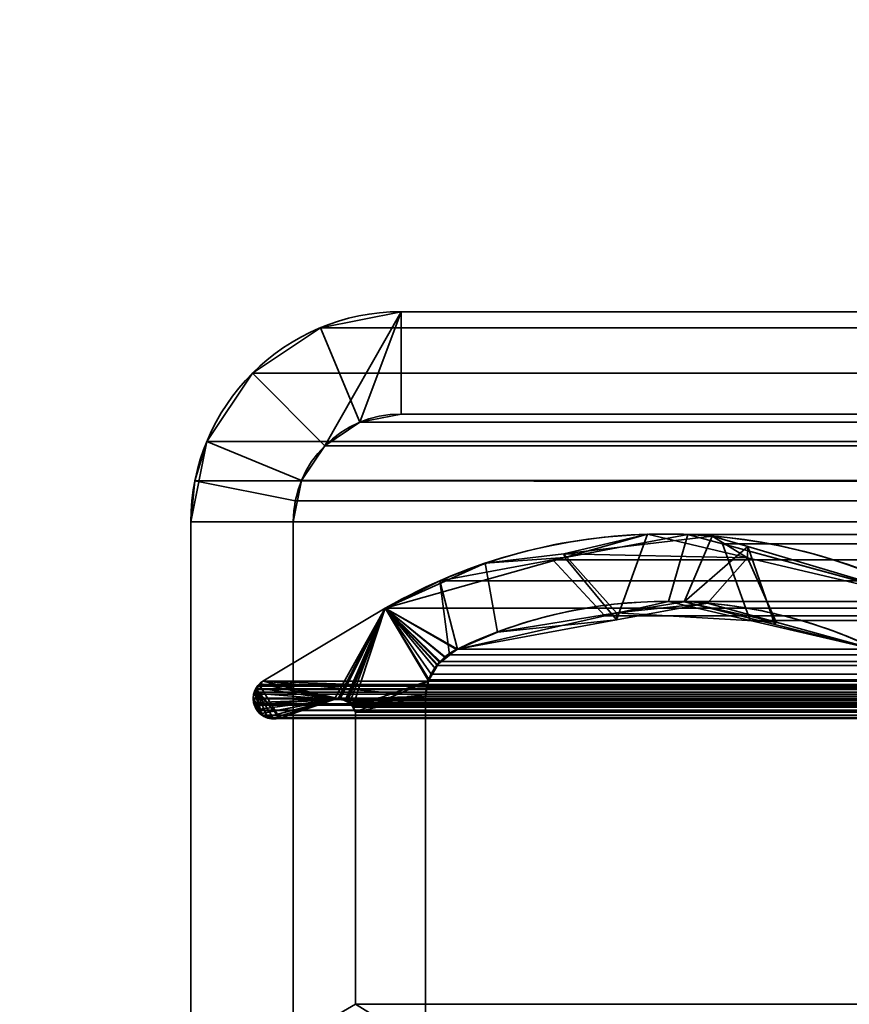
# Model space of a CAD drawing. Header units: millimetres. Extents: x -603 to 3703, y -121 to 193.
# Tile 358 of 656: x 1021 to 1033, y 7 to 22. Entities that reach past the tile are written whole.
import ezdxf

# ---------------------------------------------------------------- set-up
doc = ezdxf.new("R2010")
doc.units = ezdxf.units.MM
doc.layers.add('152', color=7, linetype='Continuous', true_color=0xffffff)

# ---------------------------------------------------------------- blocks, each defined once
blk = doc.blocks.new('UG_SURFACE_068')
at = {"layer": '152', "color": 7, "linetype": 'Continuous', "lineweight": 35}
for points in [[(1028.967, 13.952, -8.75), (1030.192, 14.239, 2017.058), (1031.657, 13.896, 2015.593)], [(1028.967, 13.952, -8.75), (1028.978, 13.897, 2018.272), (1030.192, 14.239, 2017.058)], [(1031.657, 13.896, 2015.593), (1031.141, 14.214, -8.75), (1028.967, 13.952, -8.75)], [(1028.967, 13.952, -8.75), (1031.141, 14.214, -8.75), (1030.727, 13.252, -8.75), (1029.738, 13.091, -8.75)], [(1029.738, 12.986, 2017.512), (1030.192, 14.239, 2017.058), (1028.978, 13.897, 2018.272)], [(1029.738, 12.986, 2017.512), (1031.068, 13.231, 2016.182), (1031.657, 13.896, 2015.593), (1030.192, 14.239, 2017.058)], [(1030.727, 13.252, -8.75), (1031.141, 14.214, -8.75), (1031.66, 14.06, -8.75)], [(1031.657, 13.896, 2015.593), (1031.66, 14.06, -8.75), (1031.141, 14.214, -8.75)], [(1032.055, 12.92, -8.75), (1030.727, 13.252, -8.75), (1031.66, 14.06, -8.75)], [(1031.66, 14.06, -8.75), (1031.657, 13.896, 2015.593), (1034.337, 13.267, 2012.913)], [(1034.337, 13.267, 2012.913), (1034.337, 13.267, -8.75), (1031.66, 14.06, -8.75)], [(1031.66, 14.06, -8.75), (1034.337, 13.267, -8.75), (1033.568, 12.543, -8.75), (1032.055, 12.92, -8.75)], [(1026.348, 13.155, -8.75), (1026.348, 13.155, 2020.902), (1028.978, 13.897, 2018.272)], [(1028.978, 13.897, 2018.272), (1027.815, 13.814, -8.75), (1026.348, 13.155, -8.75)], [(1028.978, 13.897, 2018.272), (1026.348, 13.155, 2020.902), (1027.405, 12.557, 2019.845), (1029.738, 12.986, 2017.512)], [(1028.978, 13.897, 2018.272), (1028.967, 13.952, -8.75), (1027.815, 13.814, -8.75)], [(1029.738, 13.091, -8.75), (1027.991, 12.807, -8.75), (1027.815, 13.814, -8.75), (1028.967, 13.952, -8.75)], [(1031.657, 13.896, 2015.593), (1031.068, 13.231, 2016.182), (1032.076, 12.953, 2015.174)], [(1032.076, 12.953, 2015.174), (1033.568, 12.543, 2013.682), (1034.337, 13.267, 2012.913), (1031.657, 13.896, 2015.593)], [(1026.348, 13.155, -8.75), (1027.815, 13.814, -8.75), (1027.991, 12.807, -8.75), (1027.405, 12.557, -8.75)], [(1025.6, 11.817, 2021.65), (1026.348, 13.155, 2020.902), (1024.555, 12.088, 2022.695), (1024.517, 12.051, 2022.733)], [(1024.555, 12.088, 2022.695), (1026.348, 13.155, 2020.902), (1026.348, 13.155, -8.75), (1024.555, 12.088, -8.75)], [(1027.086, 12.27, -8.75), (1026.979, 12.088, -8.75), (1024.555, 12.088, -8.75), (1026.348, 13.155, -8.75)], [(1025.6, 11.817, 2021.65), (1025.656, 11.826, 2021.594), (1026.348, 13.155, 2020.902)], [(1026.348, 13.155, 2020.902), (1025.656, 11.826, 2021.594), (1025.681, 11.821, 2021.569)], [(1025.681, 11.821, 2021.569), (1025.76, 11.804, 2021.49), (1026.348, 13.155, 2020.902)], [(1025.76, 11.804, 2021.49), (1025.777, 11.8, 2021.473), (1026.348, 13.155, 2020.902)], [(1026.348, 13.155, 2020.902), (1025.777, 11.8, 2021.473), (1025.796, 11.79, 2021.454)], [(1026.348, 13.155, 2020.902), (1025.796, 11.79, 2021.454), (1025.826, 11.76, 2021.424)], [(1025.826, 11.76, 2021.424), (1025.874, 11.715, 2021.376), (1026.348, 13.155, 2020.902)], [(1026.982, 12.095, 2020.268), (1026.348, 13.155, 2020.902), (1025.874, 11.715, 2021.376), (1025.877, 11.708, 2021.373)], [(1026.348, 13.155, -8.75), (1027.405, 12.557, -8.75), (1027.237, 12.434, -8.75)], [(1026.348, 13.155, -8.75), (1027.141, 12.365, -8.75), (1027.086, 12.27, -8.75)], [(1027.237, 12.434, -8.75), (1027.141, 12.365, -8.75), (1026.348, 13.155, -8.75)], [(1026.348, 13.155, 2020.902), (1027.395, 12.552, 2019.855), (1027.405, 12.557, 2019.845)], [(1026.348, 13.155, 2020.902), (1027.114, 12.333, 2020.136), (1027.236, 12.427, 2020.015)], [(1027.236, 12.427, 2020.015), (1027.395, 12.552, 2019.855), (1026.348, 13.155, 2020.902)], [(1026.348, 13.155, 2020.902), (1026.982, 12.095, 2020.268), (1027.08, 12.271, 2020.17)], [(1027.08, 12.271, 2020.17), (1027.114, 12.333, 2020.136), (1026.348, 13.155, 2020.902)], [(1029.738, 13.091, -8.75), (1030.727, 13.252, -8.75), (1032.076, 12.953, 2015.174)], [(1032.076, 12.953, 2015.174), (1031.068, 13.231, 2016.182), (1029.738, 13.091, -8.75)], [(1031.068, 13.231, 2016.182), (1029.738, 12.986, 2017.512), (1029.738, 13.091, -8.75)], [(1030.727, 13.252, -8.75), (1032.055, 12.92, -8.75), (1032.076, 12.953, 2015.174)], [(1029.738, 12.986, 2017.512), (1027.405, 12.557, 2019.845), (1027.991, 12.807, -8.75)], [(1027.991, 12.807, -8.75), (1029.738, 13.091, -8.75), (1029.738, 12.986, 2017.512)], [(1033.568, 12.543, 2013.682), (1032.076, 12.953, 2015.174), (1032.055, 12.92, -8.75)], [(1032.055, 12.92, -8.75), (1033.568, 12.543, -8.75), (1033.568, 12.543, 2013.682)], [(1027.405, 12.557, 2019.845), (1027.405, 12.557, -8.75), (1027.991, 12.807, -8.75)], [(1027.395, 12.552, 2019.855), (1027.236, 12.427, 2020.015), (1027.237, 12.434, -8.75)], [(1027.237, 12.434, -8.75), (1027.405, 12.557, -8.75), (1027.405, 12.557, 2019.845)], [(1027.405, 12.557, 2019.845), (1027.395, 12.552, 2019.855), (1027.237, 12.434, -8.75)], [(1027.236, 12.427, 2020.015), (1027.114, 12.333, 2020.136), (1027.141, 12.365, -8.75)], [(1027.141, 12.365, -8.75), (1027.237, 12.434, -8.75), (1027.236, 12.427, 2020.015)], [(1026.979, 12.086, -8.75), (1026.979, 12.088, -8.75), (1027.08, 12.271, 2020.17)], [(1027.08, 12.271, 2020.17), (1026.982, 12.095, 2020.268), (1026.979, 12.086, -8.75)], [(1026.979, 12.088, -8.75), (1027.086, 12.27, -8.75), (1027.08, 12.271, 2020.17)], [(1027.114, 12.333, 2020.136), (1027.08, 12.271, 2020.17), (1027.086, 12.27, -8.75)], [(1027.086, 12.27, -8.75), (1027.141, 12.365, -8.75), (1027.114, 12.333, 2020.136)], [(1024.428, 11.91, -8.75), (1024.425, 11.911, 2022.825), (1024.46, 11.988, 2022.79)], [(1024.46, 11.988, 2022.79), (1024.425, 11.911, 2022.825), (1025.6, 11.817, 2021.65)], [(1024.46, 11.988, 2022.79), (1024.461, 11.988, -8.75), (1024.428, 11.91, -8.75)], [(1025.6, 11.817, -8.75), (1024.428, 11.91, -8.75), (1024.461, 11.988, -8.75)], [(1025.6, 11.817, 2021.65), (1024.517, 12.051, 2022.733), (1024.467, 12.004, 2022.783), (1024.46, 11.988, 2022.79)], [(1024.461, 11.988, -8.75), (1024.46, 11.988, 2022.79), (1024.467, 12.004, 2022.783)], [(1025.6, 11.817, -8.75), (1024.461, 11.988, -8.75), (1024.467, 12.003, -8.75), (1024.518, 12.052, -8.75)], [(1024.467, 12.004, 2022.783), (1024.467, 12.003, -8.75), (1024.461, 11.988, -8.75)], [(1024.517, 12.051, 2022.733), (1024.518, 12.052, -8.75), (1024.467, 12.003, -8.75)], [(1024.467, 12.003, -8.75), (1024.467, 12.004, 2022.783), (1024.517, 12.051, 2022.733)], [(1024.518, 12.052, -8.75), (1024.517, 12.051, 2022.733), (1024.555, 12.088, 2022.695)], [(1024.555, 12.088, 2022.695), (1024.555, 12.088, -8.75), (1024.518, 12.052, -8.75)], [(1024.518, 12.052, -8.75), (1024.555, 12.088, -8.75), (1025.6, 11.817, -8.75)], [(1024.555, 12.088, -8.75), (1026.979, 12.088, -8.75), (1026.979, 12.086, -8.75)], [(1024.555, 12.088, -8.75), (1025.704, 11.823, -8.75), (1025.682, 11.822, -8.75)], [(1024.555, 12.088, -8.75), (1026.938, 11.866, -8.75), (1025.704, 11.823, -8.75)], [(1025.682, 11.822, -8.75), (1025.6, 11.817, -8.75), (1024.555, 12.088, -8.75)], [(1026.979, 12.086, -8.75), (1026.938, 11.866, -8.75), (1024.555, 12.088, -8.75)], [(1025.877, 11.708, 2021.373), (1025.911, 11.633, 2021.339), (1026.98, 12.086, 2020.27), (1026.982, 12.095, 2020.268)], [(1026.938, 11.866, 2020.312), (1026.98, 12.086, 2020.27), (1025.911, 11.633, 2021.339)], [(1026.938, 11.866, -8.75), (1026.979, 12.086, -8.75), (1026.98, 12.086, 2020.27)], [(1026.98, 12.086, 2020.27), (1026.938, 11.866, 2020.312), (1026.938, 11.866, -8.75)], [(1026.982, 12.095, 2020.268), (1026.98, 12.086, 2020.27), (1026.979, 12.086, -8.75)], [(1024.425, 11.911, 2022.825), (1024.424, 11.909, 2022.826), (1024.415, 11.83, 2022.835), (1025.6, 11.817, 2021.65)], [(1024.42, 11.83, -8.75), (1024.415, 11.83, 2022.835), (1024.424, 11.909, 2022.826)], [(1024.428, 11.745, 2022.822), (1024.415, 11.825, 2022.835), (1024.42, 11.83, -8.75)], [(1024.415, 11.825, 2022.835), (1024.415, 11.83, 2022.835), (1024.42, 11.83, -8.75)], [(1025.6, 11.817, 2021.65), (1024.415, 11.83, 2022.835), (1024.415, 11.825, 2022.835), (1024.428, 11.745, 2022.822)], [(1024.42, 11.892, -8.75), (1024.424, 11.909, 2022.826), (1024.425, 11.911, 2022.825)], [(1024.425, 11.911, 2022.825), (1024.428, 11.91, -8.75), (1024.42, 11.892, -8.75)], [(1024.42, 11.83, -8.75), (1024.42, 11.892, -8.75), (1024.428, 11.91, -8.75), (1025.6, 11.817, -8.75)], [(1024.424, 11.909, 2022.826), (1024.42, 11.892, -8.75), (1024.42, 11.83, -8.75)], [(1024.42, 11.83, -8.75), (1024.42, 11.774, -8.75), (1024.428, 11.745, 2022.822)], [(1024.42, 11.774, -8.75), (1024.42, 11.83, -8.75), (1025.6, 11.817, -8.75)], [(1025.759, 11.804, -8.75), (1025.704, 11.823, -8.75), (1026.938, 11.866, -8.75)], [(1026.938, 11.866, -8.75), (1025.791, 11.793, -8.75), (1025.759, 11.804, -8.75)], [(1025.825, 11.762, -8.75), (1025.791, 11.793, -8.75), (1026.938, 11.866, -8.75)], [(1026.938, 11.866, -8.75), (1025.867, 11.724, -8.75), (1025.825, 11.762, -8.75)], [(1025.876, 11.707, -8.75), (1025.867, 11.724, -8.75), (1026.938, 11.866, -8.75)], [(1026.938, 11.866, -8.75), (1025.911, 11.633, -8.75), (1025.876, 11.707, -8.75)], [(1026.938, 11.866, -8.75), (1026.938, 6.719, -8.75), (1025.911, 7.354, -8.75), (1025.911, 11.633, -8.75)], [(1026.938, 6.719, 2020.312), (1026.938, 11.866, 2020.312), (1025.911, 11.633, 2021.339), (1025.911, 7.354, 2021.339)], [(1026.938, 6.719, -8.75), (1026.938, 11.866, -8.75), (1026.938, 11.866, 2020.312), (1026.938, 6.719, 2020.312)], [(1025.6, 11.817, -8.75), (1024.467, 11.675, -8.75), (1024.428, 11.745, -8.75), (1024.42, 11.774, -8.75)], [(1024.42, 11.774, -8.75), (1024.428, 11.745, -8.75), (1024.428, 11.745, 2022.822)], [(1024.428, 11.745, 2022.822), (1024.464, 11.674, 2022.786), (1025.6, 11.817, 2021.65)], [(1024.428, 11.745, -8.75), (1024.467, 11.675, -8.75), (1024.464, 11.674, 2022.786)], [(1024.464, 11.674, 2022.786), (1024.428, 11.745, 2022.822), (1024.428, 11.745, -8.75)], [(1024.464, 11.674, 2022.786), (1024.471, 11.658, 2022.779), (1024.522, 11.614, 2022.728), (1025.6, 11.817, 2021.65)], [(1024.521, 11.611, -8.75), (1024.489, 11.637, -8.75), (1024.467, 11.675, -8.75), (1025.6, 11.817, -8.75)], [(1025.6, 11.817, -8.75), (1024.604, 11.561, -8.75), (1024.575, 11.569, -8.75), (1024.521, 11.611, -8.75)], [(1025.6, 11.817, 2021.65), (1024.522, 11.614, 2022.728), (1024.603, 11.557, 2022.647), (1024.701, 11.544, 2022.549)], [(1024.604, 11.561, -8.75), (1025.6, 11.817, -8.75), (1024.803, 11.548, -8.75), (1024.7, 11.536, -8.75)], [(1024.701, 11.544, 2022.549), (1024.752, 11.537, 2022.498), (1024.803, 11.548, 2022.447), (1025.6, 11.817, 2021.65)], [(1025.6, 11.817, 2021.65), (1024.803, 11.548, 2022.447), (1024.803, 11.548, -8.75), (1025.6, 11.817, -8.75)], [(1025.681, 11.821, 2021.569), (1025.656, 11.826, 2021.594), (1025.6, 11.817, -8.75)], [(1025.656, 11.826, 2021.594), (1025.6, 11.817, 2021.65), (1025.6, 11.817, -8.75)], [(1025.6, 11.817, -8.75), (1025.682, 11.822, -8.75), (1025.681, 11.821, 2021.569)], [(1025.681, 11.821, 2021.569), (1025.682, 11.822, -8.75), (1025.704, 11.823, -8.75)], [(1025.76, 11.804, 2021.49), (1025.681, 11.821, 2021.569), (1025.704, 11.823, -8.75)], [(1025.704, 11.823, -8.75), (1025.759, 11.804, -8.75), (1025.76, 11.804, 2021.49)], [(1025.796, 11.79, 2021.454), (1025.759, 11.804, -8.75), (1025.791, 11.793, -8.75)], [(1025.796, 11.79, 2021.454), (1025.777, 11.8, 2021.473), (1025.759, 11.804, -8.75)], [(1025.777, 11.8, 2021.473), (1025.76, 11.804, 2021.49), (1025.759, 11.804, -8.75)], [(1025.791, 11.793, -8.75), (1025.825, 11.762, -8.75), (1025.826, 11.76, 2021.424)], [(1025.826, 11.76, 2021.424), (1025.796, 11.79, 2021.454), (1025.791, 11.793, -8.75)], [(1025.874, 11.715, 2021.376), (1025.825, 11.762, -8.75), (1025.867, 11.724, -8.75)], [(1025.874, 11.715, 2021.376), (1025.826, 11.76, 2021.424), (1025.825, 11.762, -8.75)], [(1025.867, 11.724, -8.75), (1025.876, 11.707, -8.75), (1025.877, 11.708, 2021.373)], [(1025.877, 11.708, 2021.373), (1025.874, 11.715, 2021.376), (1025.867, 11.724, -8.75)], [(1025.911, 11.633, 2021.339), (1025.877, 11.708, 2021.373), (1025.876, 11.707, -8.75)], [(1025.876, 11.707, -8.75), (1025.911, 11.633, -8.75), (1025.911, 11.633, 2021.339)], [(1024.471, 11.658, 2022.779), (1024.464, 11.674, 2022.786), (1024.467, 11.675, -8.75)], [(1024.467, 11.675, -8.75), (1024.489, 11.637, -8.75), (1024.471, 11.658, 2022.779)], [(1024.522, 11.614, 2022.728), (1024.471, 11.658, 2022.779), (1024.489, 11.637, -8.75)], [(1024.489, 11.637, -8.75), (1024.521, 11.611, -8.75), (1024.522, 11.614, 2022.728)], [(1024.567, 11.573, 2022.682), (1024.522, 11.614, 2022.728), (1024.521, 11.611, -8.75)], [(1024.521, 11.611, -8.75), (1024.575, 11.569, -8.75), (1024.567, 11.573, 2022.682)], [(1024.522, 11.614, 2022.728), (1024.567, 11.573, 2022.682), (1024.598, 11.558, 2022.652), (1024.603, 11.557, 2022.647)], [(1024.598, 11.558, 2022.652), (1024.567, 11.573, 2022.682), (1024.575, 11.569, -8.75)], [(1024.575, 11.569, -8.75), (1024.604, 11.561, -8.75), (1024.603, 11.557, 2022.647)], [(1024.603, 11.557, 2022.647), (1024.598, 11.558, 2022.652), (1024.575, 11.569, -8.75)], [(1024.701, 11.544, 2022.549), (1024.603, 11.557, 2022.647), (1024.604, 11.561, -8.75)], [(1024.604, 11.561, -8.75), (1024.693, 11.535, -8.75), (1024.701, 11.544, 2022.549)], [(1024.7, 11.536, -8.75), (1024.693, 11.535, -8.75), (1024.604, 11.561, -8.75)], [(1024.693, 11.535, -8.75), (1024.7, 11.536, -8.75), (1024.701, 11.544, 2022.549)], [(1024.7, 11.536, -8.75), (1024.803, 11.548, -8.75), (1024.803, 11.548, 2022.447)], [(1024.803, 11.548, 2022.447), (1024.752, 11.537, 2022.498), (1024.7, 11.536, -8.75)], [(1024.752, 11.537, 2022.498), (1024.701, 11.544, 2022.549), (1024.7, 11.536, -8.75)], [(1025.911, 7.354, 2021.339), (1025.911, 11.633, 2021.339), (1025.911, 11.633, -8.75), (1025.911, 7.354, -8.75)]]:
    blk.add_3dface(points, dxfattribs=at)
blk = doc.blocks.new('UG_SURFACE_069')
at = {"layer": '152', "color": 7, "linetype": 'Continuous', "lineweight": 35}
for points in [[(1028.805, 13.867, 2018.445), (1030.781, 14.236, 2016.469), (1030.499, 13.256, 2016.751), (1029.564, 13.045, 2017.686)], [(1028.805, 13.867, 2018.445), (1971.195, 13.867, 2018.445), (1969.219, 14.236, 2016.469)], [(1030.781, 14.236, 2016.469), (1028.805, 13.867, 2018.445), (1969.219, 14.236, 2016.469)], [(1031.696, 12.978, 2015.554), (1030.499, 13.256, 2016.751), (1030.781, 14.236, 2016.469), (1031.288, 14.098, 2015.962)], [(1969.219, 14.236, 2016.469), (1968.712, 14.098, 2015.962), (1031.288, 14.098, 2015.962), (1030.781, 14.236, 2016.469)], [(1031.288, 14.098, 2015.962), (1033.637, 13.458, 2013.613), (1033.568, 12.543, 2013.682), (1031.696, 12.978, 2015.554)], [(1031.288, 14.098, 2015.962), (1968.712, 14.098, 2015.962), (1966.363, 13.458, 2013.613), (1033.637, 13.458, 2013.613)], [(1029.564, 13.045, 2017.686), (1027.405, 12.557, 2019.845), (1027.15, 13.558, 2020.1), (1028.805, 13.867, 2018.445)], [(1972.85, 13.558, 2020.1), (1971.195, 13.867, 2018.445), (1028.805, 13.867, 2018.445), (1027.15, 13.558, 2020.1)], [(1027.29, 12.475, 2019.96), (1027.153, 12.377, 2020.097), (1026.348, 13.155, 2020.902), (1027.15, 13.558, 2020.1)], [(1027.15, 13.558, 2020.1), (1026.348, 13.155, 2020.902), (1973.652, 13.155, 2020.902)], [(1027.15, 13.558, 2020.1), (1027.405, 12.557, 2019.845), (1027.29, 12.475, 2019.96)], [(1027.15, 13.558, 2020.1), (1973.652, 13.155, 2020.902), (1972.85, 13.558, 2020.1)], [(1026.993, 12.107, 2020.257), (1026.955, 11.998, 2020.295), (1024.555, 12.088, 2022.695), (1026.348, 13.155, 2020.902)], [(1975.445, 12.088, 2022.695), (1973.652, 13.155, 2020.902), (1026.348, 13.155, 2020.902), (1024.555, 12.088, 2022.695)], [(1026.348, 13.155, 2020.902), (1027.022, 12.19, 2020.228), (1026.993, 12.107, 2020.257)], [(1026.348, 13.155, 2020.902), (1027.153, 12.377, 2020.097), (1027.11, 12.316, 2020.14)], [(1027.11, 12.316, 2020.14), (1027.022, 12.19, 2020.228), (1026.348, 13.155, 2020.902)], [(1970.436, 13.048, 2017.686), (1029.564, 13.045, 2017.686), (1030.499, 13.256, 2016.751)], [(1030.499, 13.256, 2016.751), (1031.696, 12.978, 2015.554), (1968.288, 13.119, 2015.538)], [(1968.288, 13.119, 2015.538), (1969.522, 13.256, 2016.772), (1030.499, 13.256, 2016.751)], [(1969.522, 13.256, 2016.772), (1970.436, 13.048, 2017.686), (1030.499, 13.256, 2016.751)], [(1972.595, 12.557, 2019.845), (1027.405, 12.557, 2019.845), (1029.564, 13.045, 2017.686)], [(1029.564, 13.045, 2017.686), (1970.436, 13.048, 2017.686), (1972.595, 12.557, 2019.845)], [(1967.977, 13.084, 2015.227), (1968.288, 13.119, 2015.538), (1031.696, 12.978, 2015.554)], [(1967.977, 13.084, 2015.227), (1031.696, 12.978, 2015.554), (1033.568, 12.543, 2013.682)], [(1027.29, 12.475, 2019.96), (1027.405, 12.557, 2019.845), (1972.595, 12.557, 2019.845)], [(1972.595, 12.557, 2019.845), (1972.713, 12.484, 2019.963), (1027.29, 12.475, 2019.96)], [(1972.77, 12.449, 2020.02), (1027.11, 12.316, 2020.14), (1027.153, 12.377, 2020.097)], [(1972.77, 12.449, 2020.02), (1972.89, 12.314, 2020.139), (1027.11, 12.316, 2020.14)], [(1027.153, 12.377, 2020.097), (1027.29, 12.475, 2019.96), (1972.713, 12.484, 2019.963)], [(1972.713, 12.484, 2019.963), (1972.77, 12.449, 2020.02), (1027.153, 12.377, 2020.097)], [(1027.022, 12.19, 2020.228), (1027.11, 12.316, 2020.14), (1972.89, 12.314, 2020.139)], [(1972.89, 12.314, 2020.139), (1972.942, 12.254, 2020.192), (1027.022, 12.19, 2020.228)], [(1972.942, 12.254, 2020.192), (1026.993, 12.107, 2020.257), (1027.022, 12.19, 2020.228)], [(1972.942, 12.254, 2020.192), (1973.01, 12.108, 2020.26), (1026.993, 12.107, 2020.257)], [(1024.803, 11.548, 2022.447), (1024.447, 11.966, 2022.803), (1024.452, 11.978, 2022.799)], [(1024.452, 11.978, 2022.799), (1024.447, 11.966, 2022.803), (1975.552, 11.965, 2022.802)], [(1024.452, 11.978, 2022.799), (1024.476, 12.015, 2022.774), (1024.501, 12.038, 2022.749), (1024.803, 11.548, 2022.447)], [(1975.552, 11.965, 2022.802), (1024.476, 12.015, 2022.774), (1024.452, 11.978, 2022.799)], [(1024.501, 12.038, 2022.749), (1024.476, 12.015, 2022.774), (1975.533, 12.003, 2022.783)], [(1024.476, 12.015, 2022.774), (1975.552, 11.965, 2022.802), (1975.533, 12.003, 2022.783)], [(1024.501, 12.038, 2022.749), (1024.555, 12.088, 2022.695), (1025.6, 11.817, 2021.65), (1024.803, 11.548, 2022.447)], [(1024.555, 12.088, 2022.695), (1024.501, 12.038, 2022.749), (1975.498, 12.036, 2022.748)], [(1975.533, 12.003, 2022.783), (1975.498, 12.036, 2022.748), (1024.501, 12.038, 2022.749)], [(1024.555, 12.088, 2022.695), (1026.938, 11.866, 2020.312), (1025.717, 11.821, 2021.533), (1025.687, 11.82, 2021.563)], [(1025.687, 11.82, 2021.563), (1025.614, 11.818, 2021.636), (1024.555, 12.088, 2022.695)], [(1025.614, 11.818, 2021.636), (1025.6, 11.817, 2021.65), (1024.555, 12.088, 2022.695)], [(1026.955, 11.998, 2020.295), (1026.938, 11.866, 2020.312), (1024.555, 12.088, 2022.695)], [(1975.498, 12.036, 2022.748), (1975.445, 12.088, 2022.695), (1024.555, 12.088, 2022.695)], [(1973.062, 11.866, 2020.312), (1026.938, 11.866, 2020.312), (1026.955, 11.998, 2020.295)], [(1026.955, 11.998, 2020.295), (1026.993, 12.107, 2020.257), (1973.01, 12.108, 2020.26)], [(1973.01, 12.108, 2020.26), (1973.025, 12.075, 2020.275), (1026.955, 11.998, 2020.295)], [(1973.025, 12.075, 2020.275), (1973.062, 11.866, 2020.312), (1026.955, 11.998, 2020.295)], [(1024.424, 11.758, 2022.826), (1024.415, 11.828, 2022.835), (1024.416, 11.838, 2022.835), (1024.432, 11.736, 2022.818)], [(1975.585, 11.838, 2022.835), (1024.416, 11.838, 2022.835), (1024.415, 11.828, 2022.835)], [(1024.415, 11.828, 2022.835), (1024.424, 11.758, 2022.826), (1975.585, 11.838, 2022.835)], [(1024.539, 11.592, 2022.711), (1024.416, 11.838, 2022.835), (1024.422, 11.898, 2022.828), (1024.432, 11.926, 2022.818)], [(1024.422, 11.898, 2022.828), (1024.416, 11.838, 2022.835), (1975.585, 11.846, 2022.835)], [(1024.416, 11.838, 2022.835), (1975.585, 11.838, 2022.835), (1975.585, 11.846, 2022.835)], [(1024.416, 11.838, 2022.835), (1024.539, 11.592, 2022.711), (1024.472, 11.658, 2022.778)], [(1024.472, 11.658, 2022.778), (1024.469, 11.662, 2022.781), (1024.432, 11.736, 2022.818), (1024.416, 11.838, 2022.835)], [(1024.432, 11.926, 2022.818), (1024.422, 11.898, 2022.828), (1975.585, 11.846, 2022.835)], [(1975.584, 11.809, 2022.835), (1975.585, 11.838, 2022.835), (1024.424, 11.758, 2022.826)], [(1024.432, 11.926, 2022.818), (1024.447, 11.966, 2022.803), (1024.539, 11.592, 2022.711)], [(1975.552, 11.965, 2022.802), (1024.447, 11.966, 2022.803), (1024.432, 11.926, 2022.818)], [(1024.432, 11.926, 2022.818), (1975.569, 11.932, 2022.819), (1975.552, 11.965, 2022.802)], [(1024.432, 11.926, 2022.818), (1975.57, 11.927, 2022.82), (1975.569, 11.932, 2022.819)], [(1975.585, 11.846, 2022.835), (1975.57, 11.927, 2022.82), (1024.432, 11.926, 2022.818)], [(1024.447, 11.966, 2022.803), (1024.803, 11.548, 2022.447), (1024.783, 11.543, 2022.467), (1024.709, 11.541, 2022.541)], [(1024.709, 11.541, 2022.541), (1024.658, 11.54, 2022.592), (1024.622, 11.555, 2022.628), (1024.447, 11.966, 2022.803)], [(1024.622, 11.555, 2022.628), (1024.541, 11.59, 2022.709), (1024.539, 11.592, 2022.711), (1024.447, 11.966, 2022.803)], [(1025.76, 11.8, 2021.49), (1025.717, 11.821, 2021.533), (1026.938, 11.866, 2020.312)], [(1025.818, 11.772, 2021.432), (1025.76, 11.8, 2021.49), (1026.938, 11.866, 2020.312)], [(1026.938, 11.866, 2020.312), (1025.826, 11.768, 2021.424), (1025.818, 11.772, 2021.432)], [(1025.873, 11.713, 2021.377), (1025.826, 11.768, 2021.424), (1026.938, 11.866, 2020.312)], [(1026.938, 11.866, 2020.312), (1025.88, 11.705, 2021.37), (1025.873, 11.713, 2021.377)], [(1026.938, 11.866, 2020.312), (1025.911, 11.633, 2021.339), (1025.88, 11.705, 2021.37)], [(1025.911, 7.354, 2021.339), (1025.911, 11.633, 2021.339), (1026.938, 11.866, 2020.312), (1026.938, 6.719, 2020.312)], [(1026.938, 6.719, 2020.312), (1026.938, 11.866, 2020.312), (1973.062, 11.866, 2020.312), (1973.062, 6.719, 2020.312)], [(1975.584, 11.809, 2022.835), (1024.424, 11.758, 2022.826), (1024.428, 11.745, 2022.822)], [(1024.432, 11.736, 2022.818), (1024.428, 11.745, 2022.822), (1024.424, 11.758, 2022.826)], [(1024.428, 11.745, 2022.822), (1975.572, 11.745, 2022.822), (1975.584, 11.809, 2022.835)], [(1024.432, 11.736, 2022.818), (1975.568, 11.736, 2022.818), (1975.572, 11.745, 2022.822), (1024.428, 11.745, 2022.822)], [(1975.531, 11.662, 2022.781), (1024.432, 11.736, 2022.818), (1024.469, 11.662, 2022.781)], [(1975.531, 11.662, 2022.781), (1975.568, 11.736, 2022.818), (1024.432, 11.736, 2022.818)], [(1974.4, 11.817, 2021.65), (1975.197, 11.548, 2022.447), (1024.803, 11.548, 2022.447), (1025.6, 11.817, 2021.65)], [(1974.4, 11.817, 2021.65), (1025.6, 11.817, 2021.65), (1025.614, 11.818, 2021.636)], [(1974.323, 11.826, 2021.573), (1025.614, 11.818, 2021.636), (1025.687, 11.82, 2021.563)], [(1974.323, 11.826, 2021.573), (1974.385, 11.819, 2021.636), (1025.614, 11.818, 2021.636)], [(1025.614, 11.818, 2021.636), (1974.385, 11.819, 2021.636), (1974.4, 11.817, 2021.65)], [(1025.687, 11.82, 2021.563), (1974.313, 11.823, 2021.564), (1974.323, 11.826, 2021.573)], [(1974.313, 11.823, 2021.564), (1025.687, 11.82, 2021.563), (1025.717, 11.821, 2021.533)], [(1025.717, 11.821, 2021.533), (1974.239, 11.799, 2021.489), (1974.313, 11.823, 2021.564)], [(1025.717, 11.821, 2021.533), (1025.76, 11.8, 2021.49), (1974.239, 11.799, 2021.489)], [(1974.199, 11.786, 2021.449), (1025.76, 11.8, 2021.49), (1025.818, 11.772, 2021.432)], [(1974.199, 11.786, 2021.449), (1974.239, 11.799, 2021.489), (1025.76, 11.8, 2021.49)], [(1025.818, 11.772, 2021.432), (1974.183, 11.77, 2021.433), (1974.199, 11.786, 2021.449)], [(1974.183, 11.77, 2021.433), (1025.818, 11.772, 2021.432), (1025.826, 11.768, 2021.424)], [(1025.826, 11.768, 2021.424), (1974.127, 11.713, 2021.377), (1974.183, 11.77, 2021.433)], [(1025.826, 11.768, 2021.424), (1025.873, 11.713, 2021.377), (1974.127, 11.713, 2021.377)], [(1974.12, 11.706, 2021.37), (1025.873, 11.713, 2021.377), (1025.88, 11.705, 2021.37)], [(1974.12, 11.706, 2021.37), (1974.127, 11.713, 2021.377), (1025.873, 11.713, 2021.377)], [(1025.88, 11.705, 2021.37), (1974.089, 11.633, 2021.339), (1974.12, 11.706, 2021.37)], [(1025.88, 11.705, 2021.37), (1025.911, 11.633, 2021.339), (1974.089, 11.633, 2021.339)], [(1024.469, 11.662, 2022.781), (1024.472, 11.658, 2022.778), (1975.528, 11.658, 2022.778), (1975.531, 11.662, 2022.781)], [(1975.528, 11.658, 2022.778), (1024.472, 11.658, 2022.778), (1024.539, 11.592, 2022.711)], [(1024.539, 11.592, 2022.711), (1975.461, 11.591, 2022.711), (1975.528, 11.658, 2022.778)], [(1975.46, 11.59, 2022.71), (1024.539, 11.592, 2022.711), (1024.541, 11.59, 2022.709)], [(1975.46, 11.59, 2022.71), (1975.461, 11.591, 2022.711), (1024.539, 11.592, 2022.711)], [(1975.46, 11.59, 2022.71), (1024.541, 11.59, 2022.709), (1024.622, 11.555, 2022.628)], [(1024.622, 11.555, 2022.628), (1975.378, 11.555, 2022.628), (1975.46, 11.59, 2022.71)], [(1975.378, 11.555, 2022.628), (1024.622, 11.555, 2022.628), (1024.658, 11.54, 2022.592)], [(1975.346, 11.541, 2022.596), (1975.378, 11.555, 2022.628), (1024.658, 11.54, 2022.592)], [(1975.346, 11.541, 2022.596), (1024.658, 11.54, 2022.592), (1024.709, 11.541, 2022.541)], [(1024.709, 11.541, 2022.541), (1975.291, 11.544, 2022.541), (1975.346, 11.541, 2022.596)], [(1975.291, 11.544, 2022.541), (1024.709, 11.541, 2022.541), (1024.783, 11.543, 2022.467)], [(1024.783, 11.543, 2022.467), (1975.197, 11.548, 2022.447), (1975.291, 11.544, 2022.541)], [(1024.783, 11.543, 2022.467), (1024.803, 11.548, 2022.447), (1975.197, 11.548, 2022.447)], [(1974.089, 7.354, 2021.339), (1974.089, 11.633, 2021.339), (1025.911, 11.633, 2021.339), (1025.911, 7.354, 2021.339)]]:
    blk.add_3dface(points, dxfattribs=at)
blk = doc.blocks.new('UG_SURFACE_092')
at = {"layer": '152', "color": 252, "linetype": 'Continuous', "lineweight": 35}
for points in [[(1025.463, 15.537, 2021.787), (1026.58, 17.5, 2020.67), (1025.401, 17.266, 2021.849), (1024.402, 16.598, 2022.848)], [(1026.58, 17.5, 2020.67), (1026.58, 17.5, -8.75), (1025.401, 17.266, -8.75), (1025.401, 17.266, 2021.849)], [(1026.58, 16, -8.75), (1025.975, 15.88, -8.75), (1025.401, 17.266, -8.75), (1026.58, 17.5, -8.75)], [(1026.58, 17.5, 2020.67), (1025.463, 15.537, 2021.787), (1025.975, 15.88, 2021.275)], [(1026.58, 17.5, 2020.67), (1025.975, 15.88, 2021.275), (1026.58, 16, 2020.67)], [(1026.58, 17.5, 2020.67), (1034.89, 17.5, 2012.36), (1034.89, 17.5, -8.75), (1026.58, 17.5, -8.75)], [(1026.58, 16, 2020.67), (1034.89, 16, 2012.36), (1034.89, 17.5, 2012.36), (1026.58, 17.5, 2020.67)], [(1026.58, 17.5, -8.75), (1034.89, 17.5, -8.75), (1034.89, 16, -8.75), (1026.58, 16, -8.75)], [(1025.401, 17.266, 2021.849), (1025.401, 17.266, -8.75), (1024.402, 16.598, -8.75), (1024.402, 16.598, 2022.848)], [(1025.975, 15.88, -8.75), (1025.463, 15.537, -8.75), (1024.402, 16.598, -8.75), (1025.401, 17.266, -8.75)], [(1024.402, 16.598, 2022.848), (1024.402, 16.598, -8.75), (1023.734, 15.599, -8.75), (1023.734, 15.599, 2023.515)], [(1024.402, 16.598, 2022.848), (1023.734, 15.599, 2023.515), (1025.12, 15.025, 2022.13), (1025.463, 15.537, 2021.787)], [(1025.463, 15.537, -8.75), (1025.12, 15.025, -8.75), (1023.734, 15.599, -8.75), (1024.402, 16.598, -8.75)], [(1025.463, 15.537, 2021.787), (1025.463, 15.537, -8.75), (1025.975, 15.88, -8.75), (1025.975, 15.88, 2021.275)], [(1025.975, 15.88, 2021.275), (1025.975, 15.88, -8.75), (1026.58, 16, -8.75), (1026.58, 16, 2020.67)], [(1026.58, 16, 2020.67), (1026.58, 16, -8.75), (1034.89, 16, -8.75), (1034.89, 16, 2012.36)], [(1023.5, 14.42, -8.75), (1023.559, 15.021, 2023.691), (1023.734, 15.599, 2023.515)], [(1023.734, 15.599, 2023.515), (1023.734, 15.599, -8.75), (1023.5, 14.42, -8.75)], [(1023.5, 14.42, -8.75), (1023.734, 15.599, -8.75), (1025.12, 15.025, -8.75), (1025, 14.42, -8.75)], [(1025.03, 14.728, 2022.22), (1025.12, 15.025, 2022.13), (1023.734, 15.599, 2023.515), (1023.559, 15.021, 2023.691)], [(1025.12, 15.025, 2022.13), (1025.12, 15.025, -8.75), (1025.463, 15.537, -8.75), (1025.463, 15.537, 2021.787)], [(1023.5, 14.42, -8.75), (1023.5, 14.42, 2023.75), (1023.559, 15.021, 2023.691)], [(1025, 14.42, 2022.25), (1025.03, 14.728, 2022.22), (1023.559, 15.021, 2023.691), (1023.5, 14.42, 2023.75)], [(1025, 14.42, -8.75), (1025.12, 15.025, -8.75), (1025.12, 15.025, 2022.13)], [(1025.12, 15.025, 2022.13), (1025.03, 14.728, 2022.22), (1025, 14.42, -8.75)], [(1025.03, 14.728, 2022.22), (1025, 14.42, 2022.25), (1025, 14.42, -8.75)], [(1023.5, -29.92, 2023.75), (1023.5, 14.42, 2023.75), (1023.5, 14.42, -8.75), (1023.5, -29.92, -8.75)], [(1025, -29.92, 2022.25), (1025, 14.42, 2022.25), (1023.5, 14.42, 2023.75), (1023.5, -29.92, 2023.75)], [(1023.5, -29.92, -8.75), (1023.5, 14.42, -8.75), (1025, 14.42, -8.75), (1025, -29.92, -8.75)], [(1025, -29.92, 2022.25), (1025, -29.92, -8.75), (1025, 14.42, -8.75), (1025, 14.42, 2022.25)]]:
    blk.add_3dface(points, dxfattribs=at)
blk = doc.blocks.new('UG_SURFACE_093')
at = {"layer": '152', "color": 252, "linetype": 'Continuous', "lineweight": 35}
for points in [[(1025.463, 15.537, 2021.787), (1026.58, 17.5, 2020.67), (1025.401, 17.266, 2021.849), (1024.402, 16.598, 2022.848)], [(1026.58, 17.5, 2020.67), (1026.58, 17.5, -8.75), (1025.401, 17.266, -8.75), (1025.401, 17.266, 2021.849)], [(1026.58, 16, -8.75), (1025.975, 15.88, -8.75), (1025.401, 17.266, -8.75), (1026.58, 17.5, -8.75)], [(1026.58, 17.5, 2020.67), (1025.463, 15.537, 2021.787), (1025.975, 15.88, 2021.275)], [(1026.58, 17.5, 2020.67), (1025.975, 15.88, 2021.275), (1026.58, 16, 2020.67)], [(1026.58, 17.5, 2020.67), (1034.89, 17.5, 2012.36), (1034.89, 17.5, -8.75), (1026.58, 17.5, -8.75)], [(1026.58, 16, 2020.67), (1034.89, 16, 2012.36), (1034.89, 17.5, 2012.36), (1026.58, 17.5, 2020.67)], [(1026.58, 17.5, -8.75), (1034.89, 17.5, -8.75), (1034.89, 16, -8.75), (1026.58, 16, -8.75)], [(1025.401, 17.266, 2021.849), (1025.401, 17.266, -8.75), (1024.402, 16.598, -8.75), (1024.402, 16.598, 2022.848)], [(1025.975, 15.88, -8.75), (1025.463, 15.537, -8.75), (1024.402, 16.598, -8.75), (1025.401, 17.266, -8.75)], [(1024.402, 16.598, 2022.848), (1024.402, 16.598, -8.75), (1023.734, 15.599, -8.75), (1023.734, 15.599, 2023.515)], [(1024.402, 16.598, 2022.848), (1023.734, 15.599, 2023.515), (1025.12, 15.025, 2022.13), (1025.463, 15.537, 2021.787)], [(1025.463, 15.537, -8.75), (1025.12, 15.025, -8.75), (1023.734, 15.599, -8.75), (1024.402, 16.598, -8.75)], [(1025.463, 15.537, 2021.787), (1025.463, 15.537, -8.75), (1025.975, 15.88, -8.75), (1025.975, 15.88, 2021.275)], [(1025.975, 15.88, 2021.275), (1025.975, 15.88, -8.75), (1026.58, 16, -8.75), (1026.58, 16, 2020.67)], [(1026.58, 16, 2020.67), (1026.58, 16, -8.75), (1034.89, 16, -8.75), (1034.89, 16, 2012.36)], [(1023.5, 14.42, -8.75), (1023.559, 15.021, 2023.691), (1023.734, 15.599, 2023.515)], [(1023.734, 15.599, 2023.515), (1023.734, 15.599, -8.75), (1023.5, 14.42, -8.75)], [(1023.5, 14.42, -8.75), (1023.734, 15.599, -8.75), (1025.12, 15.025, -8.75), (1025, 14.42, -8.75)], [(1025.03, 14.728, 2022.22), (1025.12, 15.025, 2022.13), (1023.734, 15.599, 2023.515), (1023.559, 15.021, 2023.691)], [(1025.12, 15.025, 2022.13), (1025.12, 15.025, -8.75), (1025.463, 15.537, -8.75), (1025.463, 15.537, 2021.787)], [(1023.5, 14.42, -8.75), (1023.5, 14.42, 2023.75), (1023.559, 15.021, 2023.691)], [(1025, 14.42, 2022.25), (1025.03, 14.728, 2022.22), (1023.559, 15.021, 2023.691), (1023.5, 14.42, 2023.75)], [(1025, 14.42, -8.75), (1025.12, 15.025, -8.75), (1025.12, 15.025, 2022.13)], [(1025.12, 15.025, 2022.13), (1025.03, 14.728, 2022.22), (1025, 14.42, -8.75)], [(1025.03, 14.728, 2022.22), (1025, 14.42, 2022.25), (1025, 14.42, -8.75)], [(1023.5, -29.92, 2023.75), (1023.5, 14.42, 2023.75), (1023.5, 14.42, -8.75), (1023.5, -29.92, -8.75)], [(1025, -29.92, 2022.25), (1025, 14.42, 2022.25), (1023.5, 14.42, 2023.75), (1023.5, -29.92, 2023.75)], [(1023.5, -29.92, -8.75), (1023.5, 14.42, -8.75), (1025, 14.42, -8.75), (1025, -29.92, -8.75)], [(1025, -29.92, 2022.25), (1025, -29.92, -8.75), (1025, 14.42, -8.75), (1025, 14.42, 2022.25)]]:
    blk.add_3dface(points, dxfattribs=at)
blk = doc.blocks.new('UG_SURFACE_094')
at = {"layer": '152', "color": 252, "linetype": 'Continuous', "lineweight": 35}
for points in [[(1973.42, 17.5, 2020.67), (1026.58, 17.5, 2020.67), (1025.401, 17.266, 2021.849), (1974.599, 17.266, 2021.849)], [(1026.58, 16, 2020.67), (1025.975, 15.88, 2021.275), (1025.401, 17.266, 2021.849), (1026.58, 17.5, 2020.67)], [(1026.58, 17.5, 2020.67), (1973.42, 17.5, 2020.67), (1965.11, 17.5, 2012.36), (1034.89, 17.5, 2012.36)], [(1026.58, 17.5, 2020.67), (1034.89, 17.5, 2012.36), (1034.89, 16, 2012.36), (1026.58, 16, 2020.67)], [(1974.599, 17.266, 2021.849), (1025.401, 17.266, 2021.849), (1024.402, 16.598, 2022.848), (1975.598, 16.598, 2022.848)], [(1025.975, 15.88, 2021.275), (1025.463, 15.537, 2021.787), (1024.402, 16.598, 2022.848), (1025.401, 17.266, 2021.849)], [(1975.598, 16.598, 2022.848), (1024.402, 16.598, 2022.848), (1023.734, 15.599, 2023.515), (1976.266, 15.599, 2023.515)], [(1023.734, 15.599, 2023.515), (1024.402, 16.598, 2022.848), (1025.463, 15.537, 2021.787), (1025.12, 15.025, 2022.13)], [(1974.537, 15.537, 2021.787), (1025.463, 15.537, 2021.787), (1025.975, 15.88, 2021.275), (1974.025, 15.88, 2021.275)], [(1974.025, 15.88, 2021.275), (1025.975, 15.88, 2021.275), (1026.58, 16, 2020.67), (1973.42, 16, 2020.67)], [(1026.58, 16, 2020.67), (1034.89, 16, 2012.36), (1965.11, 16, 2012.36), (1973.42, 16, 2020.67)], [(1976.441, 15.021, 2023.691), (1976.266, 15.599, 2023.515), (1023.734, 15.599, 2023.515), (1023.559, 15.021, 2023.691)], [(1023.559, 15.021, 2023.691), (1023.734, 15.599, 2023.515), (1025.12, 15.025, 2022.13), (1025.03, 14.728, 2022.22)], [(1974.88, 15.025, 2022.13), (1025.12, 15.025, 2022.13), (1025.463, 15.537, 2021.787), (1974.537, 15.537, 2021.787)], [(1023.559, 15.021, 2023.691), (1023.5, 14.42, 2023.75), (1976.5, 14.42, 2023.75)], [(1023.5, 14.42, 2023.75), (1023.559, 15.021, 2023.691), (1025.03, 14.728, 2022.22), (1025, 14.42, 2022.25)], [(1023.559, 15.021, 2023.691), (1976.5, 14.42, 2023.75), (1976.441, 15.021, 2023.691)], [(1025.03, 14.728, 2022.22), (1025.12, 15.025, 2022.13), (1974.88, 15.025, 2022.13), (1974.97, 14.728, 2022.22)], [(1975, 14.42, 2022.25), (1025, 14.42, 2022.25), (1025.03, 14.728, 2022.22)], [(1974.97, 14.728, 2022.22), (1975, 14.42, 2022.25), (1025.03, 14.728, 2022.22)], [(1023.5, -29.92, 2023.75), (1976.5, -29.92, 2023.75), (1976.5, 14.42, 2023.75), (1023.5, 14.42, 2023.75)], [(1023.5, -29.92, 2023.75), (1023.5, 14.42, 2023.75), (1025, 14.42, 2022.25), (1025, -29.92, 2022.25)], [(1025, -29.92, 2022.25), (1025, 14.42, 2022.25), (1975, 14.42, 2022.25), (1975, -29.92, 2022.25)]]:
    blk.add_3dface(points, dxfattribs=at)
blk = doc.blocks.new('UG_SURFACE_179')
at = {"layer": '152', "color": 252, "linetype": 'Continuous', "lineweight": 35}
for points in [[(2165, -18, 2212.25), (2165, 174.4, 2212.25), (835, 174.4, 2212.25), (835, -18, 2212.25)], [(985, -18, 2062.25), (985, 174.4, 2062.25), (2015, 174.4, 2062.25), (2015, -18, 2062.25)]]:
    blk.add_3dface(points, dxfattribs=at)

msp = doc.modelspace()

# ---------------------------------------------------------------- linework, layer by layer
at = {"layer": '152', "color": 252, "linetype": 'Continuous', "lineweight": 35}
for p, q in [((1026.58, 17.5, 2020.67), (1034.89, 17.5, 2012.36)), ((1026.58, 17.5, 2020.67), (1034.89, 17.5, 2012.36)), ((1034.89, 17.5, -8.75), (1026.58, 17.5, -8.75)), ((1026.58, 17.5, 2020.67), (1034.89, 17.5, 2012.36)), ((1034.89, 17.5, -8.75), (1026.58, 17.5, -8.75)), ((1026.58, 17.5, 2020.67), (1026.58, 17.5, -8.75)), ((1973.42, 17.5, 2020.67), (1026.58, 17.5, 2020.67)), ((1026.58, 17.5, 2020.67), (1026.58, 17.5, -8.75)), ((1034.89, 16, -8.75), (1026.58, 16, -8.75)), ((1026.58, 16, 2020.67), (1034.89, 16, 2012.36)), ((1973.42, 16, 2020.67), (1026.58, 16, 2020.67)), ((1026.58, 16, 2020.67), (1034.89, 16, 2012.36)), ((1026.58, 16, 2020.67), (1026.58, 16, -8.75)), ((1026.58, 16, 2020.67), (1034.89, 16, 2012.36)), ((1026.58, 16, 2020.67), (1026.58, 16, -8.75)), ((1034.89, 16, -8.75), (1026.58, 16, -8.75)), ((1023.5, 14.42, -8.75), (1023.5, -29.92, -8.75)), ((1023.5, 14.42, 2023.75), (1023.5, 14.42, -8.75)), ((1023.5, 14.42, -8.75), (1023.5, -29.92, -8.75)), ((1976.5, 14.42, 2023.75), (1023.5, 14.42, 2023.75)), ((1023.5, -29.92, 2023.75), (1023.5, 14.42, 2023.75)), ((1023.5, 14.42, 2023.75), (1023.5, 14.42, -8.75)), ((1023.5, -29.92, 2023.75), (1023.5, 14.42, 2023.75)), ((1023.5, -29.92, 2023.75), (1023.5, 14.42, 2023.75)), ((1975, 14.42, 2022.25), (1025, 14.42, 2022.25)), ((1025, -29.92, 2022.25), (1025, 14.42, 2022.25)), ((1025, 14.42, 2022.25), (1025, 14.42, -8.75)), ((1025, 14.42, -8.75), (1025, -29.92, -8.75)), ((1025, -29.92, 2022.25), (1025, 14.42, 2022.25)), ((1025, 14.42, 2022.25), (1025, 14.42, -8.75)), ((1025, 14.42, -8.75), (1025, -29.92, -8.75)), ((1025, -29.92, 2022.25), (1025, 14.42, 2022.25))]:
    msp.add_line(p, q, dxfattribs=at)
at = {"layer": '152', "color": 7, "linetype": 'Continuous', "lineweight": 35}
for p, q in [((1024.555, 12.088, -8.75), (1026.348, 13.155, -8.75)), ((1024.555, 12.088, 2022.695), (1026.348, 13.155, 2020.902)), ((1024.555, 12.088, 2022.695), (1026.348, 13.155, 2020.902)), ((1973.652, 13.155, 2020.902), (1026.348, 13.155, 2020.902)), ((1026.348, 13.155, 2020.902), (1026.348, 13.155, -8.75)), ((1027.405, 12.557, 2019.845), (1972.595, 12.557, 2019.845)), ((1027.405, 12.557, -8.75), (1027.405, 12.557, 2019.845)), ((1975.445, 12.088, 2022.695), (1024.555, 12.088, 2022.695)), ((1024.555, 12.088, 2022.695), (1024.555, 12.088, -8.75)), ((1026.938, 11.866, 2020.312), (1973.062, 11.866, 2020.312)), ((1026.938, 11.866, 2020.312), (1026.938, 6.719, 2020.312)), ((1026.938, 11.866, 2020.312), (1026.938, 6.719, 2020.312)), ((1026.938, 6.719, -8.75), (1026.938, 11.866, -8.75)), ((1026.938, 11.866, -8.75), (1026.938, 11.866, 2020.312)), ((1024.428, 11.745, 2022.822), (1024.428, 11.745, -8.75)), ((1975.572, 11.745, 2022.822), (1024.428, 11.745, 2022.822)), ((1025.6, 11.817, 2021.65), (1024.803, 11.548, 2022.447)), ((1025.6, 11.817, 2021.65), (1024.803, 11.548, 2022.447)), ((1025.6, 11.817, -8.75), (1024.803, 11.548, -8.75)), ((1025.6, 11.817, 2021.65), (1025.6, 11.817, -8.75)), ((1974.4, 11.817, 2021.65), (1025.6, 11.817, 2021.65)), ((1975.197, 11.548, 2022.447), (1024.803, 11.548, 2022.447)), ((1024.803, 11.548, 2022.447), (1024.803, 11.548, -8.75)), ((1025.911, 7.354, -8.75), (1025.911, 11.633, -8.75)), ((1025.911, 11.633, 2021.339), (1025.911, 11.633, -8.75)), ((1025.911, 7.354, 2021.339), (1025.911, 11.633, 2021.339)), ((1025.911, 7.354, 2021.339), (1025.911, 11.633, 2021.339)), ((1974.089, 11.633, 2021.339), (1025.911, 11.633, 2021.339)), ((1024.565, 6.577, 2022.685), (1025.911, 7.354, 2021.339)), ((1024.565, 6.577, -8.75), (1025.911, 7.354, -8.75)), ((1974.089, 7.354, 2021.339), (1025.911, 7.354, 2021.339)), ((1025.911, 7.354, 2021.339), (1025.911, 7.354, -8.75))]:
    msp.add_line(p, q, dxfattribs=at)
at = {"layer": '152', "color": 252, "linetype": 'Continuous', "lineweight": 35}
for radius in [3.08, 3.08, 1.58, 1.58]:
    msp.add_arc((1026.58, 14.42, -8.75), radius, 90, 180, dxfattribs=at)
at = {"layer": '152', "color": 252, "linetype": 'Continuous', "lineweight": 35, "extrusion": (-0.707107, -6.12323e-17, -0.707107)}
for major_axis in [(-3.08, 0, 3.08), (-3.08, 0, 3.08), (-3.08, 0, 3.08), (-1.58, 0, 1.58), (-1.58, 0, 1.58), (-1.58, 0, 1.58)]:
    msp.add_ellipse((1026.58, 14.42, 2020.67), major_axis=major_axis, ratio=0.707107, start_param=0, end_param=1.570796, dxfattribs=at)
at = {"layer": '152', "color": 7, "linetype": 'Continuous', "lineweight": 35}
for points in [[(1034.337, 13.267, -8.75), (1031.833, 14.607, -8.75), (1028.815, 14.565, -8.75), (1026.348, 13.155, -8.75)], [(1034.337, 13.267, 2012.913), (1031.833, 14.607, 2015.417), (1028.815, 14.565, 2018.435), (1026.348, 13.155, 2020.902)], [(1027.405, 12.557, 2019.845), (1029.353, 13.494, 2017.897), (1031.623, 13.489, 2015.627), (1033.568, 12.543, 2013.682)], [(1033.568, 12.543, -8.75), (1031.623, 13.489, -8.75), (1029.353, 13.494, -8.75), (1027.405, 12.557, -8.75)], [(1026.938, 11.866, 2020.312), (1026.95, 12.166, 2020.3), (1027.131, 12.434, 2020.119), (1027.405, 12.557, 2019.845)], [(1027.405, 12.557, -8.75), (1027.131, 12.434, -8.75), (1026.95, 12.166, -8.75), (1026.938, 11.866, -8.75)], [(1024.555, 12.088, -8.75), (1024.44, 12.016, -8.75), (1024.388, 11.874, -8.75), (1024.428, 11.745, -8.75)], [(1024.555, 12.088, 2022.695), (1024.44, 12.016, 2022.81), (1024.388, 11.874, 2022.862), (1024.428, 11.745, 2022.822)], [(1025.911, 11.633, 2021.339), (1025.872, 11.776, 2021.378), (1025.734, 11.854, 2021.516), (1025.6, 11.817, 2021.65)], [(1025.6, 11.817, -8.75), (1025.734, 11.854, -8.75), (1025.872, 11.776, -8.75), (1025.911, 11.633, -8.75)], [(1024.428, 11.745, -8.75), (1024.478, 11.587, -8.75), (1024.645, 11.499, -8.75), (1024.803, 11.548, -8.75)], [(1024.428, 11.745, 2022.822), (1024.478, 11.587, 2022.772), (1024.645, 11.499, 2022.605), (1024.803, 11.548, 2022.447)]]:
    msp.add_open_spline(points, degree=3, dxfattribs=at)
for points, knots in [([(1034.337, 13.267, 2012.913), (1033.052, 13.954, 2014.198), (1031.701, 14.26, 2015.549), (1028.972, 14.225, 2018.278), (1027.621, 13.883, 2019.629), (1026.348, 13.155, 2020.902)], [0, 0, 0, 0, 0.5, 0.5, 1, 1, 1, 1]), ([(1033.568, 12.543, 2013.682), (1032.577, 13.025, 2014.673), (1031.534, 13.254, 2015.716), (1029.44, 13.258, 2017.81), (1028.397, 13.034, 2018.853), (1027.405, 12.557, 2019.845)], [0, 0, 0, 0, 0.5, 0.5, 1, 1, 1, 1]), ([(1027.405, 12.557, 2019.845), (1027.315, 12.516, 2019.935), (1027.228, 12.457, 2020.022), (1027.103, 12.324, 2020.147), (1027.058, 12.262, 2020.192), (1026.993, 12.132, 2020.257), (1026.969, 12.066, 2020.281), (1026.946, 11.955, 2020.304), (1026.94, 11.911, 2020.31), (1026.938, 11.866, 2020.312)], [0, 0, 0, 0, 0.396678, 0.396678, 0.657107, 0.657107, 0.869169, 0.869169, 1, 1, 1, 1]), ([(1024.555, 12.088, 2022.695), (1024.539, 12.078, 2022.711), (1024.524, 12.066, 2022.726), (1024.498, 12.041, 2022.752), (1024.486, 12.029, 2022.764), (1024.467, 12.004, 2022.783), (1024.459, 11.991, 2022.791), (1024.439, 11.954, 2022.811), (1024.428, 11.927, 2022.822), (1024.419, 11.887, 2022.831), (1024.417, 11.875, 2022.833), (1024.415, 11.852, 2022.835), (1024.414, 11.84, 2022.836), (1024.415, 11.804, 2022.835), (1024.418, 11.78, 2022.832), (1024.425, 11.754, 2022.825), (1024.427, 11.749, 2022.823), (1024.428, 11.745, 2022.822)], [0, 0, 0, 0, 0.171756, 0.171756, 0.308976, 0.308976, 0.426831, 0.426831, 0.636807, 0.636807, 0.719214, 0.719214, 0.800408, 0.800408, 0.966217, 0.966217, 1, 1, 1, 1]), ([(1025.6, 11.817, 2021.65), (1025.638, 11.828, 2021.612), (1025.678, 11.829, 2021.572), (1025.755, 11.813, 2021.495), (1025.793, 11.796, 2021.457), (1025.846, 11.751, 2021.404), (1025.865, 11.73, 2021.385), (1025.893, 11.684, 2021.357), (1025.904, 11.66, 2021.346), (1025.911, 11.633, 2021.339)], [0, 0, 0, 0, 0.322138, 0.322138, 0.644766, 0.644766, 0.835344, 0.835344, 1, 1, 1, 1]), ([(1024.428, 11.745, 2022.822), (1024.438, 11.714, 2022.812), (1024.452, 11.686, 2022.798), (1024.49, 11.632, 2022.76), (1024.515, 11.608, 2022.735), (1024.578, 11.564, 2022.672), (1024.618, 11.548, 2022.632), (1024.699, 11.532, 2022.551), (1024.742, 11.533, 2022.508), (1024.79, 11.544, 2022.46), (1024.796, 11.546, 2022.454), (1024.803, 11.548, 2022.447)], [0, 0, 0, 0, 0.166303, 0.166303, 0.373709, 0.373709, 0.660105, 0.660105, 0.952734, 0.952734, 1, 1, 1, 1])]:
    msp.add_open_spline(points, degree=3, knots=knots, dxfattribs=at)

# ---------------------------------------------------------------- block references
at = {"layer": '152', "color": 252, "linetype": 'Continuous', "lineweight": 35}
for name in ['UG_SURFACE_179', 'UG_SURFACE_092', 'UG_SURFACE_093', 'UG_SURFACE_094']:
    msp.add_blockref(name, (0, 0), dxfattribs=at)
at = {"layer": '152', "color": 7, "linetype": 'Continuous', "lineweight": 35}
for name in ['UG_SURFACE_068', 'UG_SURFACE_069']:
    msp.add_blockref(name, (0, 0), dxfattribs=at)

doc.saveas('drawing.dxf')
